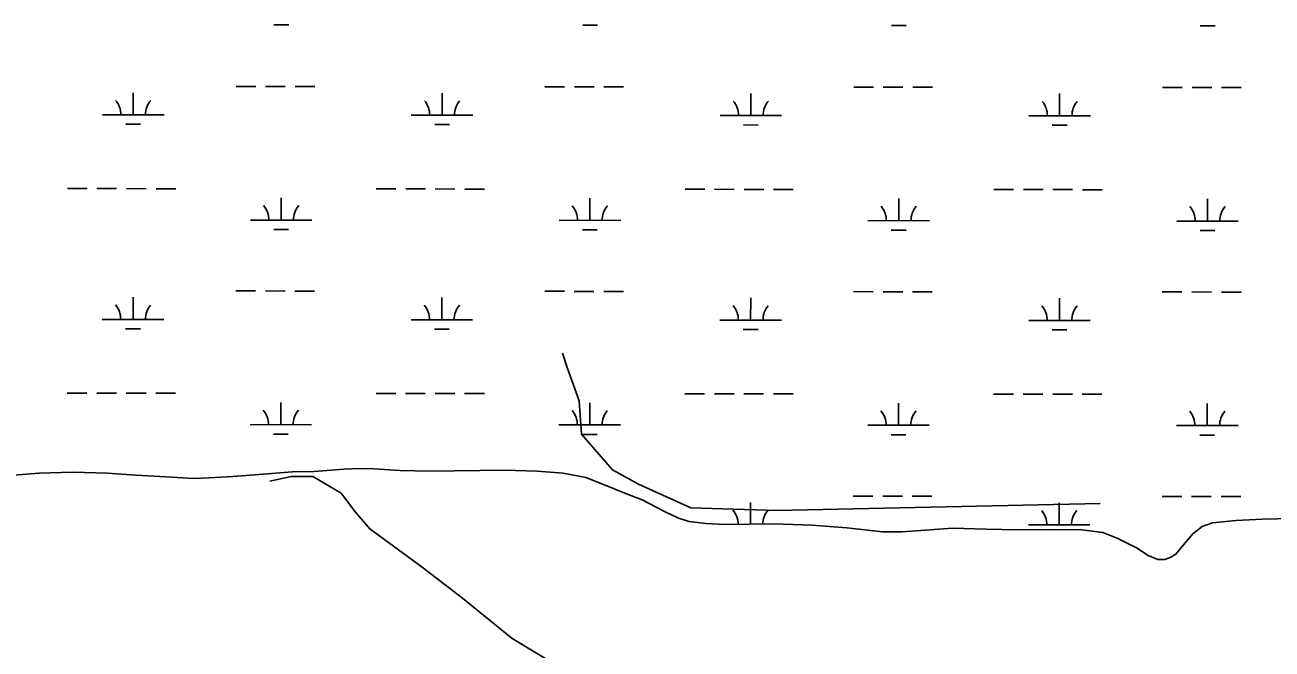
# Model space of a CAD drawing. Extents: x 3148686 to 3186545, y 916144 to 941516.
# Drawn here: x 3173098 to 3175125, y 930258 to 931273 of the extents above; entities that cross this region are included whole.
import ezdxf

# ---------------------------------------------------------------- set-up
doc = ezdxf.new("R2010")
doc.units = 0
for name, color, linetype in [('V-SITE-VEGE', 7, 'Continuous'), ('V-TOPO-SHOR', 7, 'Continuous'), ('V-WETL-SWMP', 7, 'Continuous')]:
    doc.layers.add(name, color=color, linetype=linetype)

msp = doc.modelspace()

# ---------------------------------------------------------------- linework, layer by layer
at = {"layer": 'V-SITE-VEGE'}
msp.add_lwpolyline([(3173080.3, 930541.1), (3173120.2, 930544.3), (3173175.7, 930545.8), (3173231.8, 930544.1), (3173277.8, 930541.1), (3173336.6, 930537.8), (3173371, 930535.4), (3173397.2, 930536.5), (3173435.5, 930538.7), (3173485, 930542.7), (3173532.3, 930546.2), (3173567.5, 930546.7), (3173615.8, 930550.5), (3173641.8, 930551.8), (3173664.6, 930551.3), (3173707.5, 930548.5), (3173755.2, 930547.3), (3173877.8, 930549.1), (3173930.1, 930547.4), (3173972.5, 930544.1), (3174009.1, 930536.9), (3174040.8, 930524.8), (3174075.2, 930510.6), (3174100.8, 930500.6), (3174136.9, 930481.8), (3174159.7, 930470.8), (3174177.3, 930465.8), (3174204.3, 930462.3), (3174235.6, 930460.5), (3174314.5, 930461.6), (3174377.1, 930459.5), (3174433.5, 930455.5), (3174491.6, 930449), (3174522.6, 930449), (3174553.9, 930450.8), (3174605.1, 930454.6), (3174660, 930453), (3174711.2, 930452.2), (3174768, 930452.5), (3174815.4, 930451.9), (3174849.4, 930447.6), (3174873.8, 930438), (3174905.1, 930422.1), (3174922.1, 930411), (3174938.8, 930403.8), (3174950.6, 930403.7), (3174959.2, 930407.2), (3174968, 930412.3), (3174977.7, 930424.2), (3174996, 930445.7), (3175011, 930457.2), (3175027.7, 930463.4), (3175065.5, 930467.3), (3175108.8, 930469.3), (3175229.3, 930472)], dxfattribs=at)
at = {"layer": 'V-TOPO-SHOR'}
for points in [[(3174845.1, 930494.6), (3174319.2, 930483.6), (3174180, 930487.6), (3174095, 930526.4), (3174052.5, 930549.6), (3174002.3, 930607.7), (3173998.5, 930661.8), (3173979.2, 930716), (3173971.5, 930739.2)], [(3174631.8, 929829.8), (3174585.4, 929884), (3174508.1, 929915), (3174442.4, 929938.3), (3174334.2, 929996.4), (3174272.4, 930042.8), (3174171.9, 930112.5), (3174098.5, 930162.9), (3174005.7, 930205.5), (3173889.8, 930275.2), (3173808.7, 930341.1), (3173743, 930391.4), (3173658, 930453.4), (3173634.8, 930480.5), (3173611.6, 930511.4), (3173565.3, 930538.5), (3173530.5, 930538.6), (3173495.7, 930530.9)]]:
    msp.add_lwpolyline(points, dxfattribs=at)
at = {"layer": 'V-WETL-SWMP'}
for p, q in [((3173502.3, 931273), (3173526.3, 931273)), ((3174004.2, 931272.5), (3174028.2, 931272.5)), ((3174506.1, 931272), (3174530.1, 931271.9)), ((3175008, 931271.4), (3175032, 931271.4)), ((3173440.8, 931173.1), (3173472.8, 931173.1)), ((3173488.8, 931173), (3173520.8, 931173)), ((3173536.8, 931173), (3173568.8, 931173)), ((3173942.7, 931172.6), (3173974.7, 931172.5)), ((3173990.7, 931172.5), (3174022.7, 931172.5)), ((3174038.7, 931172.5), (3174070.7, 931172.4)), ((3174444.6, 931172), (3174476.6, 931172)), ((3174492.6, 931172), (3174524.6, 931172)), ((3174540.6, 931171.9), (3174572.6, 931171.9)), ((3174946.5, 931171.5), (3174978.5, 931171.5)), ((3174994.5, 931171.5), (3175026.5, 931171.4)), ((3175042.5, 931171.4), (3175074.5, 931171.4)), ((3173273.7, 931126.8), (3173273.7, 931162.8)), ((3173775.6, 931126.3), (3173775.6, 931162.3)), ((3174277.5, 931125.8), (3174277.5, 931161.8)), ((3174779.4, 931125.3), (3174779.4, 931161.3)), ((3173223.7, 931126.9), (3173323.7, 931126.8)), ((3173725.6, 931126.4), (3173825.6, 931126.3)), ((3174227.5, 931125.8), (3174327.5, 931125.7)), ((3173261.7, 931111.4), (3173285.7, 931111.4)), ((3173763.6, 931110.9), (3173787.6, 931110.9)), ((3174265.5, 931110.4), (3174289.5, 931110.3)), ((3174729.4, 931125.3), (3174829.4, 931125.2)), ((3174767.4, 931109.8), (3174791.4, 931109.8)), ((3173166.7, 931006.9), (3173198.7, 931006.8)), ((3173214.7, 931006.8), (3173246.7, 931006.8)), ((3173262.7, 931006.8), (3173294.7, 931006.7)), ((3173310.7, 931006.7), (3173342.7, 931006.7)), ((3173668.6, 931006.4), (3173700.6, 931006.3)), ((3173716.6, 931006.3), (3173748.6, 931006.3)), ((3173764.6, 931006.3), (3173796.6, 931006.2)), ((3173812.6, 931006.2), (3173844.6, 931006.2)), ((3174170.5, 931005.8), (3174202.5, 931005.8)), ((3174218.5, 931005.8), (3174250.5, 931005.7)), ((3174266.5, 931005.7), (3174298.5, 931005.7)), ((3174314.5, 931005.7), (3174346.5, 931005.6)), ((3174672.4, 931005.3), (3174704.4, 931005.3)), ((3174720.4, 931005.2), (3174752.4, 931005.2)), ((3174768.4, 931005.2), (3174800.4, 931005.2)), ((3174816.4, 931005.1), (3174848.4, 931005.1)), ((3173514, 930955.8), (3173514, 930991.8)), ((3174015.9, 930955.2), (3174015.9, 930991.2)), ((3174517.8, 930954.7), (3174517.8, 930990.7)), ((3175019.7, 930954.2), (3175019.7, 930990.2)), ((3173464, 930955.8), (3173564, 930955.7)), ((3173965.9, 930955.3), (3174065.9, 930955.2)), ((3174467.8, 930954.8), (3174567.8, 930954.7)), ((3174969.7, 930954.2), (3175069.7, 930954.1)), ((3173502, 930940.4), (3173526, 930940.3)), ((3174003.9, 930939.8), (3174027.9, 930939.8)), ((3174505.8, 930939.3), (3174529.8, 930939.3)), ((3175007.7, 930938.8), (3175031.7, 930938.7)), ((3173273.3, 930794.2), (3173273.4, 930830.2)), ((3173440.4, 930840.4), (3173472.4, 930840.4)), ((3173488.4, 930840.4), (3173520.4, 930840.3)), ((3173536.4, 930840.3), (3173568.4, 930840.3)), ((3173775.2, 930793.6), (3173775.3, 930829.6)), ((3173942.4, 930839.9), (3173974.4, 930839.9)), ((3173990.4, 930839.8), (3174022.4, 930839.8)), ((3174038.4, 930839.8), (3174070.4, 930839.8)), ((3174277.1, 930793.1), (3174277.2, 930829.1)), ((3174444.3, 930839.4), (3174476.3, 930839.3)), ((3174492.3, 930839.3), (3174524.3, 930839.3)), ((3174540.3, 930839.3), (3174572.3, 930839.2)), ((3174779.1, 930792.6), (3174779.1, 930828.6)), ((3174946.2, 930838.8), (3174978.2, 930838.8)), ((3174994.2, 930838.8), (3175026.2, 930838.7)), ((3175042.2, 930838.7), (3175074.2, 930838.7)), ((3173223.3, 930794.2), (3173323.3, 930794.1)), ((3173725.2, 930793.7), (3173825.2, 930793.6)), ((3174227.1, 930793.2), (3174327.1, 930793.1)), ((3174729.1, 930792.6), (3174829.1, 930792.5)), ((3173261.3, 930778.7), (3173285.3, 930778.7)), ((3173763.2, 930778.2), (3173787.2, 930778.2)), ((3174265.1, 930777.7), (3174289.1, 930777.7)), ((3174767, 930777.2), (3174791, 930777.1)), ((3173166.4, 930674.2), (3173198.4, 930674.2)), ((3173214.4, 930674.2), (3173246.4, 930674.1)), ((3173262.4, 930674.1), (3173294.4, 930674.1)), ((3173310.4, 930674.1), (3173342.4, 930674)), ((3173668.3, 930673.7), (3173700.3, 930673.6)), ((3173716.3, 930673.6), (3173748.3, 930673.6)), ((3173764.3, 930673.6), (3173796.3, 930673.5)), ((3173812.3, 930673.5), (3173844.3, 930673.5)), ((3174170.2, 930673.1), (3174202.2, 930673.1)), ((3174218.2, 930673.1), (3174250.2, 930673.1)), ((3174266.2, 930673), (3174298.2, 930673)), ((3174314.2, 930673), (3174346.2, 930673)), ((3174672.1, 930672.6), (3174704.1, 930672.6)), ((3174720.1, 930672.6), (3174752.1, 930672.5)), ((3174768.1, 930672.5), (3174800.1, 930672.5)), ((3174816.1, 930672.5), (3174848.1, 930672.4)), ((3173513.6, 930623.1), (3173513.7, 930659.1)), ((3174015.5, 930622.6), (3174015.6, 930658.6)), ((3174517.4, 930622), (3174517.5, 930658)), ((3175019.3, 930621.5), (3175019.4, 930657.5)), ((3173463.6, 930623.2), (3173563.6, 930623)), ((3173965.5, 930622.6), (3174065.5, 930622.5)), ((3174467.4, 930622.1), (3174567.4, 930622)), ((3174969.3, 930621.6), (3175069.3, 930621.5)), ((3173501.6, 930607.7), (3173525.6, 930607.7)), ((3174003.5, 930607.2), (3174027.5, 930607.1)), ((3174505.4, 930606.6), (3174529.4, 930606.6)), ((3175007.3, 930606.1), (3175031.3, 930606.1)), ((3174443.9, 930506.7), (3174475.9, 930506.7)), ((3174491.9, 930506.6), (3174523.9, 930506.6)), ((3174539.9, 930506.6), (3174571.9, 930506.6)), ((3174945.8, 930506.2), (3174977.8, 930506.1)), ((3174993.8, 930506.1), (3175025.8, 930506.1)), ((3175041.8, 930506.1), (3175073.8, 930506)), ((3174276.8, 930461.1), (3174276.8, 930496.4)), ((3174778.7, 930459.9), (3174778.7, 930495.9)), ((3174728.7, 930460), (3174828.7, 930459.9))]:
    msp.add_line(p, q, dxfattribs=at)
msp.add_lwpolyline([(3175229.3, 930472), (3175108.8, 930469.3), (3175065.5, 930467.3), (3175027.7, 930463.4), (3175011, 930457.2), (3174996, 930445.7), (3174977.7, 930424.2), (3174968, 930412.3), (3174959.2, 930407.2), (3174950.6, 930403.7), (3174938.8, 930403.8), (3174922.1, 930411), (3174905.1, 930422.1), (3174873.8, 930438), (3174849.4, 930447.6), (3174815.4, 930451.9), (3174768, 930452.5), (3174711.2, 930452.2), (3174660, 930453), (3174605.1, 930454.6), (3174553.9, 930450.8), (3174522.6, 930449), (3174491.6, 930449), (3174433.5, 930455.5), (3174377.1, 930459.5), (3174314.5, 930461.6), (3174235.6, 930460.5), (3174204.3, 930462.3), (3174177.3, 930465.8), (3174159.7, 930470.8), (3174136.9, 930481.8), (3174100.8, 930500.6), (3174075.2, 930510.6), (3174040.8, 930524.8), (3174009.1, 930536.9), (3173972.5, 930544.1), (3173930.1, 930547.4), (3173877.8, 930549.1), (3173755.2, 930547.3), (3173707.5, 930548.5), (3173664.6, 930551.3), (3173641.8, 930551.8), (3173615.8, 930550.5), (3173567.5, 930546.7), (3173532.3, 930546.2), (3173485, 930542.7), (3173435.5, 930538.7), (3173397.2, 930536.5), (3173371, 930535.4), (3173336.6, 930537.8), (3173277.8, 930541.1), (3173231.8, 930544.1), (3173175.7, 930545.8), (3173120.2, 930544.3), (3173080.3, 930541.1)], dxfattribs=at)
for centre, start, end in [((3173218.4, 931127.4), 359.1678, 40.7115), ((3173328.9, 931127.3), 139.1678, 180.7115), ((3173720.3, 931126.8), 359.1678, 40.7115), ((3173830.8, 931126.7), 139.1678, 180.7115), ((3174222.3, 931126.3), 359.1678, 40.7115), ((3174332.7, 931126.2), 139.1678, 180.7115), ((3174724.2, 931125.8), 359.1678, 40.7115), ((3174834.6, 931125.7), 139.1678, 180.7115), ((3173458.7, 930956.3), 359.1678, 40.7115), ((3173569.2, 930956.2), 139.1678, 180.7115), ((3173960.6, 930955.8), 359.1678, 40.7115), ((3174071.1, 930955.7), 139.1678, 180.7115), ((3174462.5, 930955.2), 359.1678, 40.7115), ((3174573, 930955.1), 139.1678, 180.7115), ((3174964.5, 930954.7), 359.1678, 40.7115), ((3175074.9, 930954.6), 139.1678, 180.7115), ((3173218.1, 930794.7), 359.1678, 40.7115), ((3173328.6, 930794.6), 139.1678, 180.7115), ((3173720, 930794.2), 359.1678, 40.7115), ((3173830.5, 930794.1), 139.1678, 180.7115), ((3174221.9, 930793.6), 359.1678, 40.7115), ((3174332.4, 930793.5), 139.1678, 180.7115), ((3174723.8, 930793.1), 359.1678, 40.7115), ((3174834.3, 930793), 139.1678, 180.7115), ((3173458.4, 930623.6), 359.1678, 40.7115), ((3173568.9, 930623.5), 139.1678, 180.7115), ((3173960.3, 930623.1), 359.1678, 40.7115), ((3174070.8, 930623), 139.1678, 180.7115), ((3174462.2, 930622.6), 359.1678, 40.7115), ((3174572.7, 930622.5), 139.1678, 180.7115), ((3174964.1, 930622), 359.1678, 40.7115), ((3175074.6, 930621.9), 139.1678, 180.7115), ((3174221.6, 930461), 359.718, 40.7115), ((3174332, 930460.9), 139.1678, 179.2244), ((3174723.5, 930460.4), 359.1678, 40.7115), ((3174833.9, 930460.3), 139.1678, 180.7115)]:
    msp.add_arc(centre, 35.2, start, end, dxfattribs=at)

doc.saveas('drawing.dxf')
